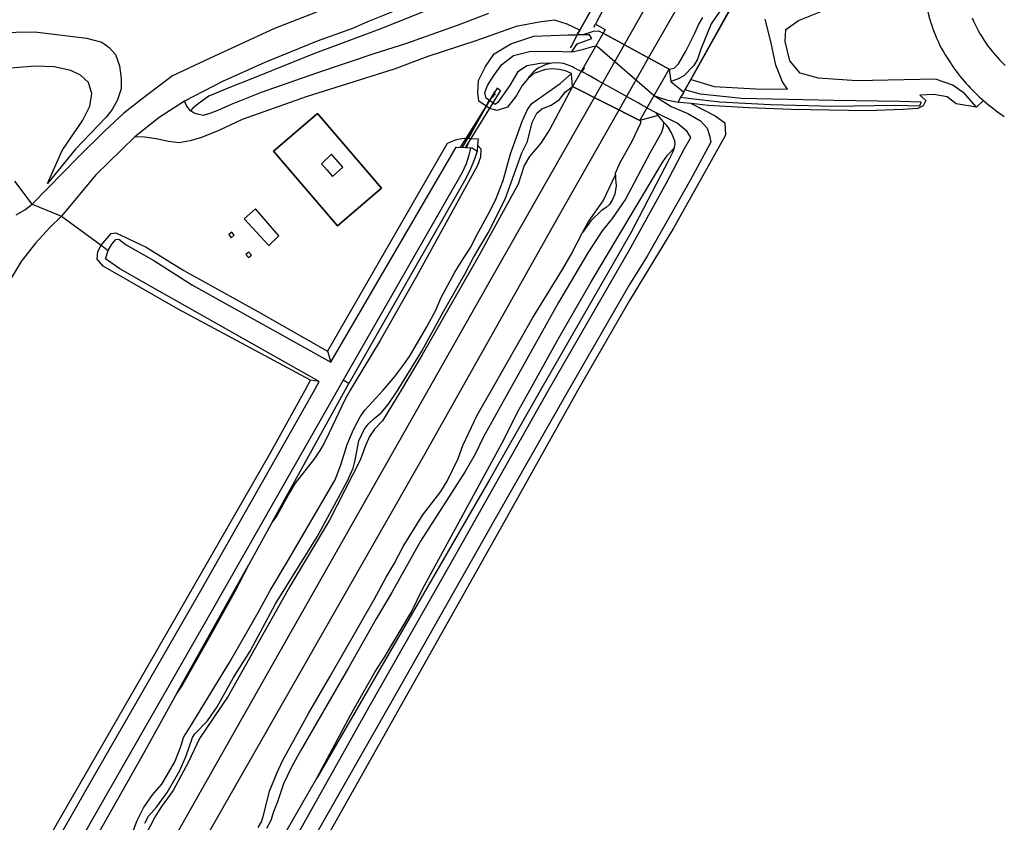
# Model space of a CAD drawing. Header units: metres. Extents: x 102000 to 105000, y 414600 to 420766.
# Tile 277 of 298: x 104408 to 104557, y 420535 to 420656. Entities that reach past the tile are written whole.
import ezdxf

# ---------------------------------------------------------------- set-up
doc = ezdxf.new("R2010")
doc.units = ezdxf.units.M
doc.layers.get('0').update_dxf_attribs({"color": 8})

msp = doc.modelspace()

# ---------------------------------------------------------------- linework, layer by layer
for p, q in [((104499.23, 420652.22), (104561.33, 420761.44)), ((104502.89, 420650.22), (104557.96, 420747.06)), ((104492.48, 420654.41), (104533.04, 420726)), ((104509.27, 420646.97), (104529.73, 420683.47)), ((104529.73, 420683.47), (104509.27, 420646.97)), ((104507.69, 420681.26), (104492.48, 420654.41)), ((104509.27, 420646.97), (104526.2, 420677.33)), ((104463.76, 420661.48), (104446.35, 420654.67)), ((104498.03, 420661.37), (104494.84, 420655.31)), ((104498.03, 420661.37), (104495.11, 420655.82)), ((104514.58, 420658.57), (104512.37, 420655.35)), ((104464.19, 420657.19), (104460.39, 420655.65)), ((104470.47, 420657.84), (104462.27, 420654.57)), ((104478.7, 420656.95), (104473.96, 420655.1)), ((104525.55, 420655.88), (104529.59, 420657.48)), ((104460.39, 420655.65), (104458.12, 420654.64)), ((104486.37, 420655.61), (104482.89, 420654.96)), ((104488.65, 420655.93), (104486.37, 420655.61)), ((104490.57, 420655.3), (104488.65, 420655.93)), ((104492.48, 420654.41), (104490.57, 420655.3)), ((104494.6, 420654.87), (104494.84, 420655.31)), ((104495.11, 420655.82), (104494.84, 420655.31)), ((104494.84, 420655.31), (104496.33, 420654.53)), ((104494.84, 420655.31), (104496.33, 420654.53)), ((104509.89, 420653.96), (104510.41, 420655.22)), ((104510.41, 420655.22), (104511.08, 420656.3)), ((104512.37, 420655.35), (104510.79, 420651.51)), ((104521.37, 420652.68), (104520.51, 420656.05)), ((104523.63, 420654.53), (104525.55, 420655.88)), ((104403, 420654.05), (104410.13, 420654.16)), ((104410.13, 420654.16), (104417.94, 420653.2)), ((104446.35, 420654.67), (104436.62, 420650.18)), ((104462.27, 420654.57), (104452.14, 420650.8)), ((104458.12, 420654.64), (104452.79, 420652.72)), ((104473.96, 420655.1), (104466.15, 420652.36)), ((104482.89, 420654.96), (104476.76, 420652.81)), ((104485.52, 420653.48), (104490.66, 420653.71)), ((104490.66, 420653.71), (104492.09, 420653.72)), ((104492.09, 420653.72), (104491.22, 420652.06)), ((104496.01, 420653.97), (104491.41, 420645.89)), ((104492.09, 420653.72), (104492.12, 420653.79)), ((104492.12, 420653.79), (104492.09, 420653.72)), ((104492.66, 420653.72), (104492.09, 420653.72)), ((104492.12, 420653.79), (104492.48, 420654.41)), ((104492.48, 420654.41), (104492.12, 420653.79)), ((104492.85, 420653.72), (104492.66, 420653.72)), ((104492.85, 420653.72), (104494.55, 420654.25)), ((104493.96, 420653.72), (104492.85, 420653.72)), ((104494.31, 420653.16), (104493.96, 420653.72)), ((104494.55, 420654.25), (104495.33, 420654.28)), ((104495.33, 420654.28), (104496.01, 420653.97)), ((104496.33, 420654.53), (104496.01, 420653.97)), ((104496.33, 420654.53), (104496.01, 420653.97)), ((104496.01, 420653.97), (104506.01, 420648.52)), ((104506.01, 420648.52), (104496.01, 420653.97)), ((104508.54, 420651.24), (104509.89, 420653.96)), ((104523.55, 420652.68), (104523.63, 420654.53)), ((104417.94, 420653.2), (104420.26, 420652.59)), ((104420.26, 420652.59), (104421.36, 420651.77)), ((104452.79, 420652.72), (104444.89, 420649.51)), ((104466.15, 420652.36), (104461.5, 420650.89)), ((104476.76, 420652.81), (104469.54, 420650.43)), ((104479.54, 420650.83), (104482.06, 420652.33)), ((104482.06, 420652.33), (104485.52, 420653.48)), ((104491.27, 420651.15), (104492.1, 420652.34)), ((104492.1, 420652.34), (104494.31, 420653.16)), ((104494.7, 420644.24), (104499.23, 420652.22)), ((104522.11, 420649.12), (104521.37, 420652.68)), ((104524.26, 420649.75), (104523.55, 420652.68)), ((104421.36, 420651.77), (104422.3, 420650.71)), ((104452.14, 420650.8), (104443.26, 420647.18)), ((104461.5, 420650.89), (104452.69, 420647.9)), ((104478.26, 420648.89), (104479.54, 420650.83)), ((104482.45, 420650.6), (104484.89, 420651.16)), ((104484.89, 420651.16), (104487.48, 420651.23)), ((104487.48, 420651.23), (104489.86, 420651.2)), ((104489.86, 420651.2), (104491.27, 420651.15)), ((104491.22, 420652.06), (104491.02, 420651.72)), ((104491.27, 420651.15), (104492.71, 420651.42)), ((104492.71, 420651.42), (104494.45, 420651.94)), ((104494.45, 420651.94), (104495, 420652.05)), ((104495, 420652.05), (104495.19, 420651.94)), ((104495.19, 420651.94), (104503.77, 420644.49)), ((104507.4, 420649.34), (104508.54, 420651.24)), ((104510.79, 420651.51), (104510.29, 420650.02)), ((104422.3, 420650.71), (104422.93, 420649.03)), ((104436.62, 420650.18), (104430.91, 420647.51)), ((104444.89, 420649.51), (104438.47, 420646.65)), ((104469.54, 420650.43), (104464.43, 420648.52)), ((104480.72, 420649.2), (104482.45, 420650.6)), ((104486.5, 420649.37), (104484.46, 420649.03)), ((104488.29, 420649.44), (104486.5, 420649.37)), ((104487.43, 420649.24), (104487.03, 420649.09)), ((104488.29, 420649.44), (104487.43, 420649.24)), ((104489.16, 420649.48), (104488.29, 420649.44)), ((104490.03, 420649.36), (104489.16, 420649.48)), ((104490.87, 420649.09), (104490.03, 420649.36)), ((104498.42, 420642.36), (104502.89, 420650.22)), ((104506.75, 420648.67), (104507.4, 420649.34)), ((104510.29, 420650.02), (104509.73, 420649.04)), ((104525.82, 420647.89), (104524.26, 420649.75)), ((104410.14, 420648.98), (104404.55, 420648.52)), ((104413.05, 420648.87), (104410.14, 420648.98)), ((104415.57, 420648.3), (104413.05, 420648.87)), ((104417.03, 420647.59), (104415.57, 420648.3)), ((104422.93, 420649.03), (104423.17, 420647.16)), ((104452.69, 420647.9), (104444.32, 420644.99)), ((104464.43, 420648.52), (104451.15, 420644.32)), ((104477.16, 420646.81), (104478.26, 420648.89)), ((104479.49, 420647.56), (104480.72, 420649.2)), ((104483.08, 420648.08), (104481.96, 420646.12)), ((104484.46, 420649.03), (104483.08, 420648.08)), ((104485.53, 420647.84), (104484.57, 420647.01)), ((104485.48, 420648.1), (104484.85, 420647.41)), ((104486.21, 420648.66), (104485.48, 420648.1)), ((104487.33, 420648.48), (104485.53, 420647.84)), ((104487.03, 420649.09), (104486.21, 420648.66)), ((104488.4, 420648.58), (104487.33, 420648.48)), ((104489.33, 420648.46), (104488.4, 420648.58)), ((104490.34, 420648.24), (104489.33, 420648.46)), ((104489.52, 420646.36), (104491.24, 420647.84)), ((104491.24, 420647.84), (104490.34, 420648.24)), ((104491.4, 420648.84), (104490.87, 420649.09)), ((104491.41, 420645.89), (104491.24, 420647.84)), ((104491.7, 420648.64), (104491.4, 420648.84)), ((104492.81, 420648.13), (104491.7, 420648.64)), ((104493.15, 420648.75), (104492.81, 420648.13)), ((104492.85, 420648.11), (104493.19, 420648.72)), ((104492.92, 420648.07), (104492.85, 420648.11)), ((104493.07, 420647.99), (104492.92, 420648.07)), ((104493.83, 420647.59), (104493.07, 420647.99)), ((104493.19, 420648.72), (104493.15, 420648.75)), ((104501.58, 420640.77), (104506.01, 420648.52)), ((104506.01, 420648.52), (104506.75, 420648.67)), ((104506.01, 420648.52), (104506.27, 420646.65)), ((104509.73, 420649.04), (104508.23, 420647.49)), ((104523.15, 420646.6), (104522.11, 420649.12)), ((104528.59, 420647.14), (104525.82, 420647.89)), ((104418.22, 420646.48), (104417.03, 420647.59)), ((104418.74, 420644.76), (104418.22, 420646.48)), ((104423.17, 420647.16), (104423.15, 420645.54)), ((104430.91, 420647.51), (104427.01, 420644.55)), ((104438.47, 420646.65), (104432.76, 420643.66)), ((104443.26, 420647.18), (104439.21, 420645.61)), ((104477.1, 420644.91), (104477.16, 420646.81)), ((104478.56, 420646.03), (104479.49, 420647.56)), ((104484.56, 420647.01), (104483.8, 420646.05)), ((104484.57, 420647.01), (104484.56, 420647.01)), ((104484.85, 420647.41), (104484.57, 420647.01)), ((104485.23, 420643.34), (104489.52, 420646.36)), ((104494.4, 420647.25), (104493.83, 420647.59)), ((104495.26, 420646.77), (104494.4, 420647.25)), ((104496.6, 420646.03), (104495.26, 420646.77)), ((104507.25, 420646.99), (104506.27, 420646.65)), ((104506.27, 420646.65), (104508.19, 420645.08)), ((104508.23, 420647.49), (104507.25, 420646.99)), ((104508.42, 420645.43), (104509.27, 420646.97)), ((104509.27, 420646.97), (104508.42, 420645.43)), ((104508.45, 420645.5), (104509.26, 420646.96)), ((104509.26, 420646.96), (104509.27, 420646.97)), ((104509.27, 420646.97), (104509.99, 420646.76)), ((104509.99, 420646.76), (104512.8, 420645.91)), ((104523.89, 420645.49), (104523.15, 420646.6)), ((104534.38, 420646.75), (104528.59, 420647.14)), ((104546.25, 420646.99), (104534.38, 420646.75)), ((104548.88, 420646.09), (104546.25, 420646.99)), ((104423.15, 420645.54), (104422.6, 420643.9)), ((104439.21, 420645.61), (104436.43, 420644.41)), ((104444.32, 420644.99), (104439.8, 420643.19)), ((104479.59, 420645.09), (104474.7, 420636.68)), ((104477.24, 420643.66), (104477.1, 420644.91)), ((104478.12, 420644.97), (104478.56, 420646.03)), ((104478.33, 420644.14), (104478.12, 420644.97)), ((104480.02, 420645.62), (104479.2, 420644.32)), ((104479.31, 420644.28), (104479.77, 420644.8)), ((104479.8, 420644.09), (104480.5, 420645.22)), ((104480.5, 420645.22), (104480.02, 420645.62)), ((104481.96, 420646.12), (104480.12, 420643.47)), ((104483.16, 420645), (104482.93, 420644.51)), ((104483.8, 420646.05), (104483.16, 420645)), ((104491.41, 420645.89), (104487.98, 420639.43)), ((104489.44, 420643.95), (104490.35, 420645.09)), ((104490.35, 420645.09), (104491.41, 420645.89)), ((104501.58, 420640.77), (104491.41, 420645.89)), ((104491.41, 420645.89), (104501.58, 420640.77)), ((104498.83, 420644.78), (104496.6, 420646.03)), ((104500.08, 420644.09), (104498.83, 420644.78)), ((104508.42, 420645.43), (104507.95, 420644.59)), ((104507.95, 420644.59), (104508.21, 420645.06)), ((104508.19, 420645.08), (104508.21, 420645.06)), ((104508.21, 420645.06), (104508.42, 420645.43)), ((104508.71, 420645.27), (104508.42, 420645.43)), ((104510.75, 420644.72), (104508.71, 420645.27)), ((104512.8, 420645.91), (104519.12, 420645.54)), ((104519.12, 420645.54), (104523.89, 420645.49)), ((104550.63, 420644.81), (104548.88, 420646.09)), ((104552.44, 420642.79), (104550.63, 420644.81)), ((104418.41, 420642.91), (104418.74, 420644.76)), ((104422.6, 420643.9), (104421.82, 420642.39)), ((104427.01, 420644.55), (104423.54, 420641.86)), ((104432.76, 420643.66), (104428.93, 420641.23)), ((104433.07, 420642.92), (104432.76, 420643.66)), ((104436.43, 420644.41), (104434.81, 420643.28)), ((104451.15, 420644.32), (104441.47, 420640.91)), ((104476.05, 420638.04), (104479.8, 420644.09)), ((104478.35, 420642.9), (104477.24, 420643.66)), ((104478.86, 420643.77), (104478.33, 420644.14)), ((104478.86, 420643.77), (104478.46, 420643.14)), ((104478.46, 420643.14), (104478.65, 420643.52)), ((104478.65, 420643.52), (104478.84, 420643.75)), ((104478.84, 420643.75), (104478.86, 420643.77)), ((104479.2, 420644.32), (104478.86, 420643.77)), ((104478.86, 420643.77), (104479.31, 420644.28)), ((104479.7, 420643.16), (104478.86, 420643.77)), ((104479.24, 420617.05), (104494.7, 420644.24)), ((104480.12, 420643.47), (104479.7, 420643.16)), ((104482.93, 420644.51), (104481.56, 420642.76)), ((104484.6, 420642.4), (104485.23, 420643.34)), ((104488.17, 420643.08), (104489.44, 420643.95)), ((104501.3, 420643.41), (104500.08, 420644.09)), ((104501.74, 420643.16), (104501.3, 420643.41)), ((104503.77, 420644.49), (104505.6, 420643.86)), ((104503.77, 420644.49), (104506.32, 420642.87)), ((104505.6, 420643.86), (104507.36, 420643.53)), ((104507.36, 420643.53), (104507.77, 420644.27)), ((104507.56, 420643.49), (104507.36, 420643.53)), ((104509.33, 420643.3), (104507.56, 420643.49)), ((104507.77, 420644.27), (104507.95, 420644.59)), ((104507.77, 420644.27), (104509.25, 420644.07)), ((104509.25, 420644.07), (104513.64, 420643.59)), ((104511.9, 420643.03), (104509.33, 420643.3)), ((104509.33, 420643.3), (104512.97, 420641.44)), ((104516.94, 420644.08), (104510.75, 420644.72)), ((104513.64, 420643.59), (104521.3, 420643.17)), ((104530.9, 420643.78), (104516.94, 420644.08)), ((104540.92, 420643.64), (104530.9, 420643.78)), ((104544.1, 420643.53), (104540.92, 420643.64)), ((104543.87, 420642.97), (104544.1, 420643.53)), ((104546.02, 420644.67), (104543.91, 420644.56)), ((104543.91, 420644.56), (104544.78, 420643.78)), ((104544.78, 420643.78), (104544.41, 420642.98)), ((104548, 420644.35), (104546.02, 420644.67)), ((104549.38, 420643.27), (104548, 420644.35)), ((104553.52, 420643.76), (104552.44, 420642.79)), ((104417.35, 420640.8), (104418.41, 420642.91)), ((104423.54, 420641.86), (104420.7, 420639.17)), ((104421.82, 420642.39), (104420.9, 420641.28)), ((104433.63, 420642.2), (104433.07, 420642.92)), ((104434.02, 420642.6), (104433.63, 420642.2)), ((104434.19, 420641.86), (104433.63, 420642.2)), ((104434.81, 420643.28), (104434.02, 420642.6)), ((104434.68, 420641.69), (104434.19, 420641.86)), ((104436.57, 420641.8), (104435.58, 420641.53)), ((104437.87, 420642.3), (104436.57, 420641.8)), ((104439.8, 420643.19), (104437.87, 420642.3)), ((104452.85, 420641.83), (104446.18, 420636.12)), ((104446.18, 420636.12), (104452.85, 420641.83)), ((104462.5, 420630.53), (104452.85, 420641.83)), ((104452.85, 420641.83), (104462.5, 420630.53)), ((104478.46, 420643.14), (104475.26, 420638.04)), ((104478.35, 420642.9), (104475.68, 420638.07)), ((104478.35, 420642.9), (104478.46, 420643.14)), ((104478.85, 420642.55), (104478.35, 420642.9)), ((104480.01, 420642.28), (104478.85, 420642.55)), ((104481.56, 420642.76), (104480.01, 420642.28)), ((104483.84, 420640.74), (104484.6, 420642.4)), ((104485.31, 420640.45), (104485.99, 420641.86)), ((104485.99, 420641.86), (104486.77, 420642.53)), ((104486.77, 420642.53), (104488.17, 420643.08)), ((104489.26, 420626.24), (104498.42, 420642.36)), ((104502.6, 420642.68), (104501.74, 420643.16)), ((104502.76, 420642.59), (104502.6, 420642.68)), ((104503.94, 420641.96), (104502.76, 420642.59)), ((104503.94, 420641.96), (104504.32, 420641.5)), ((104507.21, 420640.34), (104503.94, 420641.96)), ((104506.32, 420642.87), (104508.8, 420641.82)), ((104508.8, 420641.82), (104510.74, 420640.72)), ((104518.05, 420642.68), (104511.9, 420643.03)), ((104524.42, 420642.43), (104518.05, 420642.68)), ((104521.3, 420643.17), (104530.79, 420642.93)), ((104530.21, 420642.31), (104524.42, 420642.43)), ((104535.99, 420642.23), (104530.21, 420642.31)), ((104530.79, 420642.93), (104540.08, 420643.05)), ((104541.35, 420642.43), (104535.99, 420642.23)), ((104540.08, 420643.05), (104543.87, 420642.97)), ((104543.6, 420642.55), (104541.35, 420642.43)), ((104544.41, 420642.98), (104543.6, 420642.55)), ((104552.44, 420642.79), (104549.38, 420643.27)), ((104414.23, 420636.24), (104417.35, 420640.8)), ((104420.9, 420641.28), (104416.24, 420636.43)), ((104428.93, 420641.23), (104425.24, 420638.28)), ((104435.58, 420641.53), (104434.68, 420641.69)), ((104441.47, 420640.91), (104437.91, 420639.22)), ((104482.03, 420635.72), (104483.84, 420640.74)), ((104484.57, 420637.58), (104485.31, 420640.45)), ((104500.43, 420637.63), (104501.72, 420640.39)), ((104504.32, 420641.5), (104501.58, 420640.77)), ((104501.74, 420640.61), (104501.58, 420640.77)), ((104501.72, 420640.39), (104501.74, 420640.61)), ((104505.1, 420640.58), (104504.32, 420641.5)), ((104505.16, 420640.51), (104505.1, 420640.58)), ((104505.16, 420640.51), (104505.1, 420639.77)), ((104505.65, 420640.01), (104505.16, 420640.51)), ((104508.74, 420639.1), (104507.21, 420640.34)), ((104510.74, 420640.72), (104511.76, 420639.59)), ((104512.97, 420641.44), (104514.42, 420640.39)), ((104514.42, 420640.39), (104514.49, 420638.53)), ((104420.7, 420639.17), (104416.69, 420635.28)), ((104437.91, 420639.22), (104435.3, 420638.18)), ((104487.98, 420639.43), (104486.59, 420637.34)), ((104504.82, 420638.93), (104503.08, 420635.82)), ((104505.1, 420639.77), (104504.82, 420638.93)), ((104505.84, 420639.76), (104505.65, 420640.01)), ((104506.37, 420638.9), (104505.84, 420639.76)), ((104506.87, 420637.67), (104506.37, 420638.9)), ((104509.26, 420638.16), (104508.74, 420639.1)), ((104511.76, 420639.59), (104512.11, 420638.48)), ((104425.24, 420638.28), (104419.35, 420632.52)), ((104426.7, 420638.22), (104425.24, 420638.28)), ((104428.43, 420637.99), (104426.7, 420638.22)), ((104430.33, 420637.6), (104428.43, 420637.99)), ((104431.94, 420637.39), (104430.33, 420637.6)), ((104433.61, 420637.68), (104431.94, 420637.39)), ((104435.3, 420638.18), (104433.61, 420637.68)), ((104472.7, 420637.37), (104472.46, 420637.25)), ((104473.65, 420637.76), (104472.7, 420637.37)), ((104474.66, 420637.99), (104473.65, 420637.76)), ((104475.26, 420638.04), (104474.42, 420636.71)), ((104475.68, 420638.07), (104474.66, 420637.99)), ((104475.2, 420636.66), (104476.05, 420638.04)), ((104475.35, 420636.66), (104475.88, 420637.76)), ((104475.68, 420638.07), (104476.01, 420638.05)), ((104475.88, 420637.76), (104476.01, 420638.05)), ((104476.01, 420638.05), (104476.05, 420638.04)), ((104476.05, 420638.04), (104477.11, 420637.96)), ((104477.11, 420637.96), (104477.04, 420637)), ((104483.72, 420635.86), (104484.57, 420637.58)), ((104486.59, 420637.34), (104484.89, 420635.31)), ((104498.55, 420634.28), (104500.43, 420637.63)), ((104514.49, 420638.53), (104506.64, 420624.47)), ((104506.9, 420637.17), (104506.87, 420637.67)), ((104508.32, 420636.5), (104509.26, 420638.16)), ((104512.32, 420637.47), (104509.23, 420631.77)), ((104512.11, 420638.48), (104512.32, 420637.47)), ((104416.24, 420636.43), (104412.03, 420631.22)), ((104412.03, 420631.22), (104414.23, 420636.24)), ((104446.18, 420636.12), (104455.84, 420624.83)), ((104455.84, 420624.83), (104446.18, 420636.12)), ((104472.46, 420637.25), (104454.34, 420605.88)), ((104454.85, 420604.22), (104473.8, 420636.74)), ((104473.8, 420636.74), (104475.2, 420636.66)), ((104474.42, 420636.71), (104475.2, 420636.66)), ((104475.2, 420636.66), (104475.35, 420636.66)), ((104475.35, 420636.66), (104475.97, 420636.62)), ((104475.97, 420636.62), (104475.73, 420635.52)), ((104475.97, 420636.62), (104476.24, 420636.62)), ((104476.24, 420636.62), (104476.99, 420636.14)), ((104476.99, 420636.14), (104476.63, 420635.04)), ((104477.04, 420637), (104476.99, 420636.14)), ((104477.04, 420637), (104477.52, 420636.46)), ((104477.52, 420636.46), (104477.5, 420635.23)), ((104481.2, 420628.84), (104483.72, 420635.86)), ((104505.54, 420631.23), (104508.32, 420636.5)), ((104505.74, 420635.51), (104506.74, 420636.59)), ((104506.49, 420635.9), (104505.96, 420634.83)), ((104506.74, 420636.59), (104506.49, 420635.9)), ((104506.74, 420636.59), (104506.78, 420636.7)), ((104506.78, 420636.7), (104506.9, 420637.17)), ((104416.69, 420635.28), (104409.71, 420628.08)), ((104454.97, 420635.64), (104453.46, 420634.18)), ((104456.67, 420633.7), (104454.97, 420635.64)), ((104475.73, 420635.52), (104475.3, 420634.22)), ((104476.63, 420635.04), (104475.93, 420633.3)), ((104477.5, 420635.23), (104477.04, 420633.94)), ((104480.9, 420631.66), (104482.03, 420635.72)), ((104484.89, 420635.31), (104484.07, 420633.95)), ((104494.19, 420616.34), (104505.02, 420634.52)), ((104503.08, 420635.82), (104499.38, 420628.85)), ((104505.96, 420634.83), (104500.21, 420623.79)), ((104505.02, 420634.52), (104505.74, 420635.51)), ((104453.46, 420634.18), (104454.23, 420633.29)), ((104454.23, 420633.29), (104455.09, 420632.3)), ((104455.09, 420632.3), (104456.67, 420633.7)), ((104474.69, 420632.9), (104456.72, 420601.52)), ((104477.04, 420633.94), (104467.81, 420617.16)), ((104475.3, 420634.22), (104474.69, 420632.9)), ((104475.93, 420633.3), (104475.08, 420631.63)), ((104484.07, 420633.95), (104483.15, 420631.12)), ((104497.9, 420632.79), (104498.55, 420634.28)), ((104409.71, 420628.08), (104407.09, 420631.6)), ((104419.35, 420632.52), (104414.12, 420626.31)), ((104475.08, 420631.63), (104457.6, 420601.01)), ((104479.83, 420628.98), (104480.9, 420631.66)), ((104496.02, 420628.62), (104497.9, 420632.53)), ((104497.9, 420632.53), (104497.87, 420631.93)), ((104497.87, 420631.93), (104497.99, 420630.88)), ((104497.9, 420632.53), (104497.9, 420632.79)), ((104509.23, 420631.77), (104502.68, 420620.25)), ((104455.84, 420624.83), (104462.5, 420630.53)), ((104462.5, 420630.53), (104455.84, 420624.83)), ((104483.15, 420631.12), (104477.26, 420620.39)), ((104497.99, 420630.88), (104497.78, 420629.61)), ((104500, 420621.2), (104505.54, 420631.23)), ((104478.62, 420623.79), (104481.2, 420628.84)), ((104479.07, 420627.38), (104479.83, 420628.98)), ((104493.74, 420625.38), (104496.02, 420628.62)), ((104497.43, 420628.83), (104496.99, 420628.06)), ((104499.38, 420628.85), (104497.39, 420625.94)), ((104497.78, 420629.61), (104497.43, 420628.83)), ((104407.29, 420626.49), (104408.6, 420627.24)), ((104408.6, 420627.24), (104409.71, 420628.08)), ((104409.71, 420628.08), (104414.12, 420626.31)), ((104443.48, 420627.41), (104441.76, 420625.88)), ((104446.98, 420623.32), (104443.48, 420627.41)), ((104476.65, 420622.99), (104479.07, 420627.38)), ((104495.79, 420627.15), (104494.18, 420625.6)), ((104496.46, 420627.59), (104495.79, 420627.15)), ((104496.99, 420628.06), (104496.46, 420627.59)), ((104414.12, 420626.31), (104412.4, 420624.58)), ((104414.12, 420626.31), (104420.16, 420621.92)), ((104441.76, 420625.88), (104445.46, 420621.88)), ((104474.51, 420600), (104489.26, 420626.24)), ((104494.18, 420625.6), (104492.9, 420623.81)), ((104497.39, 420625.94), (104495.89, 420624.08)), ((104412.4, 420624.58), (104410.21, 420622.19)), ((104492.9, 420623.81), (104493.74, 420625.38)), ((104495.89, 420624.08), (104493.7, 420620.73)), ((104506.64, 420624.47), (104500, 420613.55)), ((104420.16, 420621.92), (104421.63, 420623.65)), ((104421.63, 420623.65), (104422.36, 420623.76)), ((104421.73, 420622.07), (104422.35, 420622.75)), ((104422.35, 420622.75), (104422.82, 420622.79)), ((104422.36, 420623.76), (104426.95, 420621.58)), ((104422.82, 420622.79), (104423.93, 420621.98)), ((104439.87, 420623.89), (104439.42, 420623.5)), ((104439.42, 420623.5), (104439.81, 420623.04)), ((104439.81, 420623.04), (104440.26, 420623.44)), ((104440.26, 420623.44), (104439.87, 420623.89)), ((104445.46, 420621.88), (104446.98, 420623.32)), ((104476.01, 420621.59), (104476.65, 420622.99)), ((104476.4, 420620.02), (104478.62, 420623.79)), ((104500.21, 420623.79), (104486.57, 420600)), ((104491.16, 420620.49), (104492.9, 420623.81)), ((104410.21, 420622.19), (104408.07, 420619.46)), ((104419.65, 420620.94), (104420.16, 420621.92)), ((104420.16, 420621.92), (104421.18, 420621.12)), ((104420.77, 420619.82), (104421.18, 420621.12)), ((104421.18, 420621.12), (104421.73, 420622.07)), ((104423.93, 420621.98), (104428.11, 420619.57)), ((104426.95, 420621.58), (104432.63, 420618.08)), ((104474.85, 420619.86), (104476.01, 420621.59)), ((104487.74, 420600), (104500, 420621.2)), ((104419.54, 420619.8), (104419.65, 420620.94)), ((104420.43, 420618.74), (104419.54, 420619.8)), ((104422.98, 420618.33), (104420.77, 420619.82)), ((104428.11, 420619.57), (104433.92, 420615.88)), ((104442.46, 420620.87), (104442.01, 420620.48)), ((104442.01, 420620.48), (104442.4, 420620.03)), ((104442.4, 420620.03), (104442.85, 420620.42)), ((104442.85, 420620.42), (104442.46, 420620.87)), ((104477.26, 420620.39), (104468.66, 420605.33)), ((104473.62, 420617.81), (104474.85, 420619.86)), ((104475.17, 420617.6), (104476.4, 420620.02)), ((104493.7, 420620.73), (104489.26, 420613.25)), ((104489.85, 420618.21), (104491.16, 420620.49)), ((104502.68, 420620.25), (104500, 420615.96)), ((104408.07, 420619.46), (104405.41, 420615.04)), ((104431.78, 420612.23), (104420.43, 420618.74)), ((104426.92, 420616.05), (104422.98, 420618.33)), ((104432.63, 420618.08), (104443.81, 420611.9)), ((104485.33, 420610.86), (104489.85, 420618.21)), ((104467.81, 420617.16), (104462.3, 420607.49)), ((104469.58, 420600), (104479.24, 420617.05)), ((104471.52, 420613.98), (104473.62, 420617.81)), ((104471.89, 420611.9), (104475.17, 420617.6)), ((104453.11, 420601.28), (104426.92, 420616.05)), ((104433.92, 420615.88), (104454.85, 420604.22)), ((104489.26, 420607.81), (104494.19, 420616.34)), ((104500, 420615.96), (104490.77, 420600)), ((104470.71, 420612.1), (104471.52, 420613.98)), ((104500, 420613.55), (104492.19, 420600)), ((104451.78, 420601.49), (104431.78, 420612.23)), ((104469.35, 420609.56), (104470.71, 420612.1)), ((104489.26, 420613.25), (104481.88, 420600)), ((104443.81, 420611.9), (104454.34, 420605.88)), ((104468.63, 420605.86), (104471.89, 420611.9)), ((104479.14, 420600), (104485.33, 420610.86)), ((104466.73, 420605.08), (104469.35, 420609.56)), ((104484.93, 420600), (104489.26, 420607.81)), ((104462.3, 420607.49), (104458.37, 420601.01)), ((104454.34, 420605.88), (104454.85, 420604.22)), ((104465.13, 420600.23), (104468.63, 420605.86)), ((104468.66, 420605.33), (104465.47, 420600)), ((104465.76, 420603.66), (104466.73, 420605.08)), ((104464.53, 420602.08), (104465.76, 420603.66)), ((104463.14, 420600.38), (104464.53, 420602.08)), ((104450.96, 420600), (104451.78, 420601.49)), ((104453.11, 420601.28), (104451.78, 420601.49)), ((104452.39, 420600), (104453.11, 420601.28)), ((104456.72, 420601.52), (104455.85, 420600)), ((104457.6, 420601.01), (104456.72, 420601.52)), ((104457.02, 420600), (104457.6, 420601.01)), ((104458.37, 420601.01), (104457.8, 420600)), ((104462.79, 420600), (104463.14, 420600.38)), ((104464.98, 420600), (104465.13, 420600.23)), ((104435.16, 420569.61), (104452.39, 420600)), ((104445.79, 420590.63), (104450.96, 420600)), ((104446.04, 420580.13), (104457.02, 420600)), ((104447.01, 420560.18), (104469.58, 420600)), ((104455.85, 420600), (104448.88, 420587.68)), ((104457.8, 420600), (104457.01, 420598.61)), ((104459.98, 420596.95), (104462.79, 420600)), ((104465.47, 420600), (104462.68, 420595.33)), ((104463.5, 420597.84), (104464.98, 420600)), ((104468.86, 420589.94), (104474.51, 420600)), ((104472.69, 420573.29), (104487.74, 420600)), ((104476.97, 420596.19), (104479.14, 420600)), ((104481.88, 420600), (104477.95, 420592.95)), ((104486.57, 420600), (104478.88, 420586.52)), ((104490.77, 420600), (104479.49, 420580.21)), ((104492.19, 420600), (104480.47, 420578.99)), ((104483.28, 420597.04), (104484.93, 420600)), ((104457.01, 420598.61), (104454.6, 420593.53)), ((104462.46, 420596.56), (104463.5, 420597.84)), ((104458.28, 420594.03), (104459.28, 420595.98)), ((104459.28, 420595.98), (104459.98, 420596.95)), ((104460.48, 420594.84), (104461.4, 420595.72)), ((104461.4, 420595.72), (104462.46, 420596.56)), ((104474.83, 420591.64), (104476.97, 420596.19)), ((104480.73, 420592.05), (104483.28, 420597.04)), ((104459.87, 420594.05), (104460.48, 420594.84)), ((104462.68, 420595.33), (104461.44, 420594.08)), ((104454.6, 420593.53), (104453.9, 420592.08)), ((104457.3, 420591.79), (104458.28, 420594.03)), ((104459.1, 420592.35), (104459.87, 420594.05)), ((104460.7, 420592.98), (104460.04, 420591.46)), ((104461.44, 420594.08), (104460.7, 420592.98)), ((104477.95, 420592.95), (104476.65, 420590.34)), ((104453.9, 420592.08), (104453.21, 420590.85)), ((104456.39, 420588.72), (104457.3, 420591.79)), ((104458.55, 420589.4), (104459.1, 420592.35)), ((104460.04, 420591.46), (104459.29, 420589.42)), ((104468.73, 420569.91), (104480.73, 420592.05)), ((104474.11, 420589.67), (104474.83, 420591.64)), ((104430.48, 420563.97), (104445.79, 420590.63)), ((104432.99, 420527.16), (104468.86, 420589.94)), ((104453.21, 420590.85), (104452.39, 420589.65)), ((104476.65, 420590.34), (104475.18, 420587.68)), ((104452.39, 420589.65), (104449.48, 420585.92)), ((104459.29, 420589.42), (104454.66, 420580.36)), ((104455.53, 420586.43), (104456.39, 420588.72)), ((104458.22, 420588.18), (104458.55, 420589.4)), ((104472.43, 420586.23), (104474.11, 420589.67)), ((104448.88, 420587.68), (104436.73, 420566.37)), ((104457.31, 420586.16), (104458.22, 420588.18)), ((104475.18, 420587.68), (104468.4, 420577.15)), ((104448.32, 420574.11), (104455.53, 420586.43)), ((104449.48, 420585.92), (104448.51, 420584.34)), ((104478.88, 420586.52), (104452.75, 420541.35)), ((104452.79, 420577.83), (104457.31, 420586.16)), ((104471.49, 420584.69), (104472.43, 420586.23)), ((104448.51, 420584.34), (104446.67, 420580.97)), ((104468.74, 420581.14), (104471.49, 420584.69)), ((104446.67, 420580.97), (104446.04, 420580.13)), ((104465.8, 420576.34), (104468.74, 420581.14)), ((104446.04, 420580.13), (104442.96, 420574.57)), ((104454.66, 420580.36), (104448.68, 420570.33)), ((104479.49, 420580.21), (104465.34, 420555.22)), ((104446.49, 420567.67), (104452.79, 420577.83)), ((104480.47, 420578.99), (104466.91, 420554.91)), ((104468.4, 420577.15), (104464.1, 420569.4)), ((104464.43, 420573.74), (104465.8, 420576.34)), ((104431.6, 420554.2), (104442.39, 420573.54)), ((104442.39, 420573.54), (104440.28, 420569.46)), ((104442.96, 420574.57), (104442.39, 420573.54)), ((104445.67, 420569.73), (104448.32, 420574.11)), ((104463.2, 420571.7), (104464.43, 420573.74)), ((104460.66, 420552.13), (104472.69, 420573.29)), ((104461.39, 420568.34), (104463.2, 420571.7)), ((104418.68, 420541), (104435.16, 420569.61)), ((104440.28, 420569.46), (104436.53, 420562.63)), ((104448.68, 420570.33), (104439.35, 420553.72)), ((104443.87, 420566.37), (104445.67, 420569.73)), ((104464.1, 420569.4), (104461.71, 420565.42)), ((104467.06, 420566.46), (104468.73, 420569.91)), ((104442.64, 420560.52), (104446.49, 420567.67)), ((104454.72, 420556.64), (104461.39, 420568.34)), ((104436.73, 420566.37), (104420.1, 420537.36)), ((104439.55, 420558.83), (104443.87, 420566.37)), ((104462.99, 420559.65), (104467.06, 420566.46)), ((104461.71, 420565.42), (104457.59, 420558.12)), ((104397.73, 420507.21), (104430.48, 420563.97)), ((104436.53, 420562.63), (104432.47, 420555.55)), ((104252.36, 420217.55), (104447.01, 420560.18)), ((104440.15, 420556.54), (104442.64, 420560.52)), ((104433.58, 420549.09), (104439.55, 420558.83)), ((104461.53, 420557.37), (104462.99, 420559.65)), ((104457.59, 420558.12), (104450.28, 420545.49)), ((104457.84, 420550.86), (104461.53, 420557.37)), ((104432.47, 420555.55), (104431.6, 420554.2)), ((104437.65, 420552.1), (104440.15, 420556.54)), ((104451.49, 420551.12), (104454.72, 420556.64)), ((104431.6, 420554.2), (104426.28, 420544.64)), ((104466.91, 420554.91), (104432.85, 420494.59)), ((104465.34, 420555.22), (104452.32, 420532.39)), ((104439.35, 420553.72), (104435, 420547.34)), ((104436.2, 420550.03), (104437.65, 420552.1)), ((104444.51, 420523.39), (104460.66, 420552.13)), ((104447.57, 420543.97), (104451.49, 420551.12)), ((104434.28, 420548.06), (104436.2, 420550.03)), ((104452.75, 420541.35), (104457.84, 420550.86)), ((104432.59, 420547.47), (104433.58, 420549.09)), ((104433.97, 420547.51), (104434.28, 420548.06)), ((104432.19, 420546.14), (104432.59, 420547.47)), ((104433, 420544.74), (104433.97, 420547.51)), ((104435, 420547.34), (104433.32, 420543.82)), ((104431.27, 420543.81), (104432.19, 420546.14)), ((104450.28, 420545.49), (104448.97, 420543.11)), ((104426.28, 420544.64), (104416.43, 420527.2)), ((104429.29, 420540.42), (104431.27, 420543.81)), ((104433.32, 420543.82), (104431, 420539.5)), ((104432.02, 420542.49), (104433, 420544.74)), ((104446.72, 420542.19), (104447.57, 420543.97)), ((104430.11, 420539.17), (104432.02, 420542.49)), ((104445.59, 420539.39), (104446.72, 420542.19)), ((104448.97, 420543.11), (104447.71, 420540.48)), ((104401.9, 420511.66), (104418.68, 420541)), ((104439.77, 420518.91), (104452.75, 420541.35)), ((104427.92, 420538.81), (104429.29, 420540.42)), ((104428.49, 420536.98), (104430.11, 420539.17)), ((104431, 420539.5), (104429.26, 420537.04)), ((104444.72, 420535.91), (104445.59, 420539.39)), ((104447.71, 420540.48), (104446.79, 420537.78)), ((104426.55, 420536.86), (104427.92, 420538.81)), ((104446.79, 420537.78), (104446.18, 420536.26)), ((104420.1, 420537.36), (104402.88, 420507.41)), ((104425.56, 420534.93), (104426.55, 420536.86)), ((104427.28, 420535.59), (104428.49, 420536.98)), ((104429.26, 420537.04), (104428.25, 420535.46)), ((104446.18, 420536.26), (104445.8, 420534.96)), ((104424.85, 420533.08), (104425.56, 420534.93)), ((104426.74, 420534.56), (104427.28, 420535.59)), ((104428.25, 420535.46), (104426.84, 420532.72)), ((104443.86, 420533.9), (104444.35, 420534.75)), ((104444.35, 420534.75), (104444.72, 420535.91)), ((104445.8, 420534.96), (104445.14, 420533.73))]:
    msp.add_line(p, q)
for centre, radius, start, end in [((104567.11, 420662.25), 22.58, 192.8077, 215.0183), ((104571.22, 420664.39), 21.05, 202.7314, 226.6589), ((104572.91, 420665.89), 29.43, 214.3487, 228.769), ((104572.89, 420665.85), 29.38, 228.7553, 236.4733)]:
    msp.add_arc(centre, radius, start, end)

doc.saveas('drawing.dxf')
